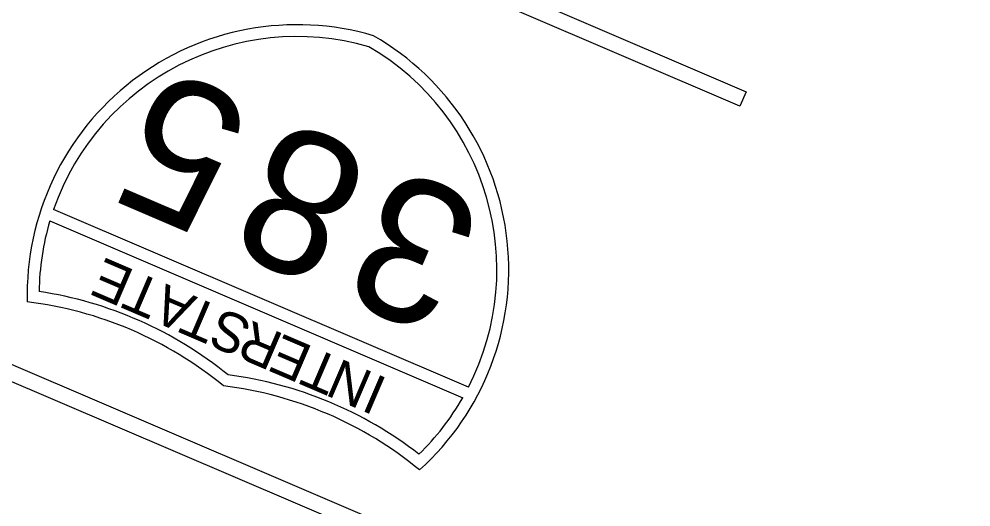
# Model space of a CAD drawing. Extents: x 1581789 to 1622364, y 1043167 to 1103486.
# Drawn here: x 1615110.14 to 1615150.1, y 1098092.51 to 1098113.01 of the extents above; entities that cross this region are included whole.
import ezdxf

# ---------------------------------------------------------------- set-up
doc = ezdxf.new("R2010")
doc.units = 0
doc.layers.add('RD_PD_PatLn2', color=7, linetype='Continuous')

msp = doc.modelspace()

# ---------------------------------------------------------------- linework, layer by layer
at = {"layer": 'RD_PD_PatLn2'}
for p, q in [((1615034.345, 1098130.13), (1615251.265, 1098037.169)), ((1615129.007, 1098097.541), (1615111.59, 1098105.005)), ((1615111.436, 1098104.527), (1615128.768, 1098097.1))]:
    msp.add_line(p, q, dxfattribs=at)
for points in [[(1615140.398, 1098109.342), (1615065.027, 1098141.642), (1615065.29, 1098142.254), (1615140.66, 1098109.954), (1615140.398, 1098109.342), (1615140.398, 1098109.342)], [(1615038.285, 1098129.167), (1615247.851, 1098039.357)]]:
    msp.add_lwpolyline(points, dxfattribs=at)
for centre, radius, start, end in [((1615121.818, 1098101.433), 11.333, 73.5587, 181.5556), ((1615121.819, 1098101.436), 10.833, 73.871, 160.7669), ((1615119.367, 1098102.483), 11.333, 312.0493, 60.0461), ((1615119.368, 1098102.486), 10.833, 332.8379, 59.7338), ((1615121.818, 1098101.433), 10.833, 163.4035, 179.3141), ((1615108.518, 1098085.248), 16.5, 50.9166, 81.3991), ((1615108.555, 1098085.242), 16, 50.5447, 83.0601), ((1615116.82, 1098081.69), 16.5, 52.2057, 82.6882), ((1615116.79, 1098081.713), 16, 50.5447, 83.0601), ((1615119.367, 1098102.483), 10.833, 314.2907, 330.2012)]:
    msp.add_arc(centre, radius, start, end, dxfattribs=at)

# ---------------------------------------------------------------- texts
for s, height, p in [('5', 6, (1615120.171, 1098109.306)), ('8', 6, (1615125.169, 1098107.164)), ('3', 6, (1615129.909, 1098105.133)), ('E', 1.667, (1615115.064, 1098102.428)), ('T', 1.667, (1615116.284, 1098101.905)), ('A', 1.667, (1615117.661, 1098101.315)), ('T', 1.667, (1615118.69, 1098100.874)), ('S', 1.667, (1615120.006, 1098100.31)), ('R', 1.667, (1615121.323, 1098099.746)), ('E', 1.667, (1615122.544, 1098099.223)), ('T', 1.667, (1615123.764, 1098098.7)), ('N', 1.667, (1615125.081, 1098098.135)), ('I', 1.667, (1615125.679, 1098097.879))]:
    msp.add_text(s, height=height, rotation=156.8024, dxfattribs=at).set_placement(p)

doc.saveas('drawing.dxf')
